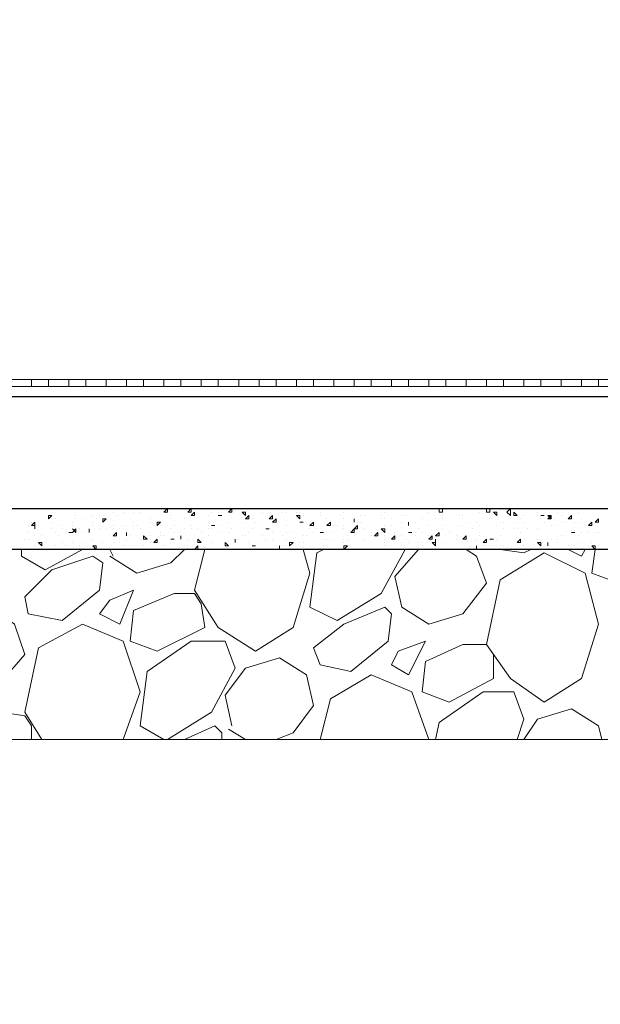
# Model space of a CAD drawing. Header units: metres. Extents: x 5.7 to 89.8, y 4 to 63.5.
# Tile 348 of 475: x 54.3 to 55.9, y 47 to 49.8. Entities that reach past the tile are written whole.
import ezdxf

# ---------------------------------------------------------------- set-up
doc = ezdxf.new("R2010")
doc.units = ezdxf.units.M
doc.header["$MEASUREMENT"] = 0
for name, color, linetype in [('PDF17_hatch-borshi', 7, 'Continuous'), ('PDF17_kaff', 7, 'Continuous'), ('PDF17_wall', 7, 'Continuous')]:
    doc.layers.add(name, color=color, linetype=linetype)

msp = doc.modelspace()

# ---------------------------------------------------------------- linework, layer by layer
at = {"layer": 'PDF17_hatch-borshi', "lineweight": 18}
for points in [[(54.5254, 48.355), (54.5254, 48.355)], [(54.5543, 48.355), (54.5543, 48.355)], [(54.5832, 48.355), (54.5832, 48.355)], [(54.6025, 48.355), (54.6025, 48.355)], [(54.747, 48.355), (54.747, 48.355)], [(54.7566, 48.355), (54.7566, 48.355)], [(54.8047, 48.355), (54.8047, 48.355)], [(54.824, 48.355), (54.824, 48.355)], [(54.8625, 48.355), (54.8625, 48.355)], [(54.9492, 48.355), (54.9492, 48.355)], [(55.007, 48.355), (55.007, 48.355)], [(55.0166, 48.355), (55.0166, 48.355)], [(55.0455, 48.355), (55.0455, 48.355)], [(55.0551, 48.355), (55.0551, 48.355)], [(55.0744, 48.3647), (55.0744, 48.3647)], [(55.1129, 48.355), (55.1129, 48.355)], [(55.1804, 48.355), (55.1804, 48.355)], [(55.2959, 48.355), (55.2959, 48.355)], [(55.4211, 48.355), (55.4211, 48.355)], [(55.4211, 48.355), (55.4211, 48.355)], [(55.4597, 48.3647), (55.4597, 48.355), (55.45, 48.355), (55.45, 48.3647)], [(55.45, 48.355), (55.45, 48.355)], [(55.5656, 48.355), (55.5656, 48.355)], [(55.5656, 48.355), (55.5656, 48.355)], [(55.5945, 48.3647), (55.5945, 48.355), (55.5849, 48.355), (55.5849, 48.3647)], [(55.7293, 48.355), (55.7293, 48.355)], [(55.7871, 48.355), (55.7871, 48.355)], [(55.8449, 48.355), (55.8449, 48.355)], [(54.2943, 48.3262), (54.2943, 48.3262)], [(54.3039, 48.3262), (54.3039, 48.3262)], [(54.3135, 48.3262), (54.3135, 48.3262)], [(54.3521, 48.3262), (54.3521, 48.3262)], [(54.3521, 48.3262), (54.3521, 48.3262)], [(54.3617, 48.3358), (54.3617, 48.3358)], [(54.4099, 48.3262), (54.4099, 48.3262)], [(54.4195, 48.3454), (54.4195, 48.3454)], [(54.4195, 48.3358), (54.4195, 48.3358)], [(54.4484, 48.3358), (54.4484, 48.3358)], [(54.4676, 48.3454), (54.4676, 48.3454)], [(54.4676, 48.3262), (54.4676, 48.3262)], [(54.4773, 48.3358), (54.4773, 48.3358)], [(54.4869, 48.3454), (54.4869, 48.3454)], [(54.5351, 48.3454), (54.5351, 48.3454)], [(54.5832, 48.3262), (54.5832, 48.3262)], [(54.6314, 48.3358), (54.6314, 48.3358)], [(54.6314, 48.3262), (54.6314, 48.3262)], [(54.6603, 48.3262), (54.6603, 48.3262)], [(54.6892, 48.3454), (54.6892, 48.3454)], [(54.6892, 48.3454), (54.6892, 48.3454)], [(54.6892, 48.3358), (54.6892, 48.3358)], [(54.7277, 48.3358), (54.7277, 48.3358)], [(54.7951, 48.3454), (54.7951, 48.3454)], [(54.7951, 48.3262), (54.7951, 48.3262)], [(54.8336, 48.3454), (54.8336, 48.3454)], [(54.8529, 48.3262), (54.8529, 48.3262)], [(54.8529, 48.3262), (54.8529, 48.3262)], [(54.9011, 48.3262), (54.9011, 48.3262)], [(54.9107, 48.3358), (54.9107, 48.3358)], [(54.9203, 48.3358), (54.9203, 48.3358)], [(54.9299, 48.3262), (54.9299, 48.3262)], [(54.9685, 48.3454), (54.9685, 48.3454)], [(54.9781, 48.3454), (54.9781, 48.3454)], [(54.9781, 48.3358), (54.9781, 48.3358)], [(55.0455, 48.3358), (55.0455, 48.3358)], [(55.0648, 48.3454), (55.0648, 48.3454)], [(55.0648, 48.3262), (55.0648, 48.3262)], [(55.0744, 48.3262), (55.0744, 48.3262)], [(55.1129, 48.3454), (55.1129, 48.3454)], [(55.1322, 48.3358), (55.1322, 48.3358)], [(55.1707, 48.3454), (55.1707, 48.3454)], [(55.1804, 48.3358), (55.1804, 48.3358)], [(55.2092, 48.3358), (55.2092, 48.3358)], [(55.2189, 48.3262), (55.2189, 48.3262)], [(55.2285, 48.3454), (55.2285, 48.3454)], [(55.2285, 48.3262), (55.2285, 48.3262)], [(55.2381, 48.3454), (55.2381, 48.3454)], [(55.2863, 48.3454), (55.2863, 48.3454)], [(55.2863, 48.3358), (55.2863, 48.3358)], [(55.2959, 48.3358), (55.2959, 48.3358)], [(55.3152, 48.3358), (55.3152, 48.3358)], [(55.3441, 48.3454), (55.3441, 48.3454)], [(55.3441, 48.3262), (55.3441, 48.3262)], [(55.3537, 48.3454), (55.3537, 48.3454)], [(55.3537, 48.3454), (55.3537, 48.3454)], [(55.3633, 48.3262), (55.3633, 48.3262)], [(55.3826, 48.3262), (55.3826, 48.3262)], [(55.4019, 48.3358), (55.4019, 48.3358)], [(55.4019, 48.3358), (55.4019, 48.3358)], [(55.4404, 48.3358), (55.4404, 48.3358)], [(55.4597, 48.3454), (55.4597, 48.3454)], [(55.4597, 48.3358), (55.4597, 48.3358)], [(55.5078, 48.3454), (55.5078, 48.3454)], [(55.5174, 48.3454), (55.5174, 48.3454)], [(55.5174, 48.3358), (55.5174, 48.3358)], [(55.5271, 48.3262), (55.5271, 48.3262)], [(55.556, 48.3262), (55.556, 48.3262)], [(55.5752, 48.3358), (55.5752, 48.3358)], [(55.5945, 48.3358), (55.5945, 48.3358)], [(55.6234, 48.3262), (55.6234, 48.3262)], [(55.633, 48.3262), (55.633, 48.3262)], [(55.6619, 48.3454), (55.6619, 48.3454)], [(55.6715, 48.3262), (55.6715, 48.3262)], [(55.6812, 48.3358), (55.6812, 48.3358)], [(55.6908, 48.3454), (55.6908, 48.3454)], [(55.6908, 48.3262), (55.6908, 48.3262)], [(55.7293, 48.3454), (55.7293, 48.3454)], [(55.739, 48.3454), (55.739, 48.3454)], [(55.739, 48.3358), (55.739, 48.3358)], [(55.7486, 48.3262), (55.7486, 48.3262)], [(55.7968, 48.3454), (55.7968, 48.3454)], [(55.7968, 48.3262), (55.7968, 48.3262)], [(55.8064, 48.3262), (55.8064, 48.3262)], [(55.8353, 48.3262), (55.8353, 48.3262)], [(55.8449, 48.3262), (55.8449, 48.3262)], [(55.8931, 48.3262), (55.8931, 48.3262)], [(55.9027, 48.3358), (55.9027, 48.3358)], [(54.2847, 48.3165), (54.2847, 48.3165)], [(54.2847, 48.2973), (54.2847, 48.2973)], [(54.3039, 48.3069), (54.3039, 48.3069)], [(54.3135, 48.3165), (54.3135, 48.3165)], [(54.3521, 48.3069), (54.3521, 48.3069)], [(54.3617, 48.2973), (54.3617, 48.2973)], [(54.3713, 48.3165), (54.3713, 48.3165)], [(54.381, 48.3069), (54.381, 48.3069)], [(54.381, 48.3069), (54.381, 48.3069)], [(54.381, 48.3069), (54.381, 48.3069)], [(54.3906, 48.2973), (54.3906, 48.2973)], [(54.4099, 48.2973), (54.4002, 48.2973), (54.4099, 48.2973), (54.4195, 48.3069), (54.4195, 48.2973), (54.4099, 48.3069)], [(54.4099, 48.3165), (54.4099, 48.3165)], [(54.4099, 48.3069), (54.4099, 48.3069)], [(54.4099, 48.2973), (54.4099, 48.2973)], [(54.4195, 48.2973), (54.4195, 48.2973)], [(54.4291, 48.3069), (54.4291, 48.3069)], [(54.4388, 48.2973), (54.4388, 48.2973)], [(54.458, 48.3069), (54.458, 48.3069)], [(54.458, 48.2973), (54.458, 48.2973)], [(54.4676, 48.3165), (54.4676, 48.3165)], [(54.4869, 48.3069), (54.4869, 48.3069)], [(54.5062, 48.3069), (54.5062, 48.3069)], [(54.5254, 48.3165), (54.5254, 48.3165)], [(54.5254, 48.3165), (54.5254, 48.3165)], [(54.5254, 48.3069), (54.5254, 48.3069)], [(54.5447, 48.3069), (54.5447, 48.3069)], [(54.5543, 48.3165), (54.5543, 48.3165)], [(54.564, 48.3165), (54.564, 48.3165)], [(54.5832, 48.3165), (54.5832, 48.3165)], [(54.5929, 48.3165), (54.5929, 48.3165)], [(54.6025, 48.3069), (54.6025, 48.3069)], [(54.6314, 48.2973), (54.6314, 48.2973)], [(54.641, 48.3165), (54.641, 48.3165)], [(54.6603, 48.2973), (54.6603, 48.2973)], [(54.6892, 48.3069), (54.6892, 48.3069)], [(54.6988, 48.3165), (54.6988, 48.3165)], [(54.6988, 48.2973), (54.6988, 48.2973)], [(54.7181, 48.2973), (54.7181, 48.2973)], [(54.7277, 48.3069), (54.7277, 48.3069)], [(54.747, 48.3165), (54.747, 48.3165)], [(54.747, 48.3069), (54.747, 48.3069)], [(54.7662, 48.3069), (54.7662, 48.3069)], [(54.7758, 48.2973), (54.7758, 48.2973)], [(54.7951, 48.3165), (54.7951, 48.3165)], [(54.7951, 48.3069), (54.7951, 48.3069)], [(54.8047, 48.3069), (54.8047, 48.3069)], [(54.8144, 48.3165), (54.8144, 48.3165)], [(54.8336, 48.3165), (54.8336, 48.3165)], [(54.8336, 48.2973), (54.8336, 48.2973)], [(54.8529, 48.2973), (54.8529, 48.2973)], [(54.8625, 48.3069), (54.8625, 48.3069)], [(54.9107, 48.2973), (54.9107, 48.2973)], [(54.9203, 48.3069), (54.9203, 48.3069)], [(54.9588, 48.3069), (54.9588, 48.3069)], [(54.9685, 48.3069), (54.9685, 48.3069)], [(54.9781, 48.2973), (54.9781, 48.2973)], [(55.0166, 48.3165), (55.0166, 48.3165)], [(55.0166, 48.2973), (55.0166, 48.2973)], [(55.0359, 48.2973), (55.0359, 48.2973)], [(55.0359, 48.2973), (55.0359, 48.2973)], [(55.0359, 48.2973), (55.0359, 48.2973)], [(55.084, 48.3069), (55.084, 48.3069)], [(55.0937, 48.2973), (55.0937, 48.2973)], [(55.1033, 48.3069), (55.1033, 48.3069)], [(55.1226, 48.2973), (55.1226, 48.2973)], [(55.1322, 48.2973), (55.1322, 48.2973)], [(55.1515, 48.3165), (55.1515, 48.3165)], [(55.1515, 48.2973), (55.1515, 48.2973)], [(55.1611, 48.3165), (55.1611, 48.3165)], [(55.1804, 48.3165), (55.1804, 48.3165)], [(55.1804, 48.3069), (55.1804, 48.3069)], [(55.2381, 48.3069), (55.2381, 48.3069)], [(55.2574, 48.2973), (55.2574, 48.2973)], [(55.2863, 48.2973), (55.2863, 48.2973)], [(55.2959, 48.3165), (55.2959, 48.3165)], [(55.3152, 48.3165), (55.3152, 48.3165)], [(55.3248, 48.2973), (55.3248, 48.2973)], [(55.373, 48.2973), (55.373, 48.2973)], [(55.3922, 48.3069), (55.3922, 48.3069)], [(55.4019, 48.2973), (55.4019, 48.2973)], [(55.4211, 48.3165), (55.4211, 48.3165)], [(55.4597, 48.3165), (55.4597, 48.3165)], [(55.4597, 48.3069), (55.4597, 48.3069)], [(55.4789, 48.2973), (55.4789, 48.2973)], [(55.5078, 48.3165), (55.5078, 48.3165)], [(55.5174, 48.3165), (55.5174, 48.3165)], [(55.5174, 48.3165), (55.5174, 48.3165)], [(55.5174, 48.3165), (55.5174, 48.3165)], [(55.5463, 48.3069), (55.5463, 48.3069)], [(55.5656, 48.3165), (55.5656, 48.3165)], [(55.5656, 48.2973), (55.5656, 48.2973)], [(55.6138, 48.3165), (55.6138, 48.3165)], [(55.633, 48.3069), (55.633, 48.3069)], [(55.6619, 48.3069), (55.6619, 48.3069)], [(55.6715, 48.3069), (55.6715, 48.3069)], [(55.6715, 48.3069), (55.6715, 48.3069)], [(55.6715, 48.3069), (55.6715, 48.3069)], [(55.6812, 48.2973), (55.6812, 48.2973)], [(55.7004, 48.3069), (55.7004, 48.3069)], [(55.7293, 48.3069), (55.7293, 48.3069)], [(55.7679, 48.3165), (55.7679, 48.3165)], [(55.7871, 48.3165), (55.7871, 48.3165)], [(55.8256, 48.2973), (55.8256, 48.2973)], [(55.8545, 48.2973), (55.8545, 48.2973)], [(55.8642, 48.3165), (55.8642, 48.3165)], [(55.8738, 48.2973), (55.8738, 48.2973)], [(55.8931, 48.2973), (55.8931, 48.2973)], [(55.9027, 48.2973), (55.9027, 48.2973)], [(54.275, 48.278), (54.275, 48.278)], [(54.2847, 48.278), (54.2847, 48.278)], [(54.3039, 48.2876), (54.3039, 48.2876)], [(54.3135, 48.278), (54.3135, 48.278)], [(54.3232, 48.2876), (54.3232, 48.2876)], [(54.3328, 48.2684), (54.3328, 48.2684)], [(54.3713, 48.2876), (54.3713, 48.2876)], [(54.381, 48.2684), (54.381, 48.2684)], [(54.4099, 48.2684), (54.4099, 48.2684)], [(54.4388, 48.2684), (54.4388, 48.2684)], [(54.4676, 48.278), (54.4676, 48.278)], [(54.4965, 48.2684), (54.4965, 48.2684)], [(54.4965, 48.2684), (54.4965, 48.2684)], [(54.5254, 48.2876), (54.5254, 48.2876)], [(54.5254, 48.2684), (54.5254, 48.2684)], [(54.5351, 48.2876), (54.5351, 48.2876)], [(54.5447, 48.2684), (54.5447, 48.2684)], [(54.564, 48.2876), (54.564, 48.2876)], [(54.564, 48.278), (54.564, 48.278)], [(54.5736, 48.2876), (54.5736, 48.2876)], [(54.6025, 48.278), (54.6025, 48.278)], [(54.6314, 48.2876), (54.6314, 48.2876)], [(54.6314, 48.2684), (54.6314, 48.2684)], [(54.6603, 48.2876), (54.6603, 48.2876)], [(54.6699, 48.2876), (54.6699, 48.2876)], [(54.6892, 48.278), (54.6892, 48.278)], [(54.6892, 48.2684), (54.6892, 48.2684)], [(54.7181, 48.278), (54.7181, 48.278)], [(54.7373, 48.278), (54.7373, 48.278)], [(54.7662, 48.2684), (54.7662, 48.2684)], [(54.7951, 48.2876), (54.7951, 48.2876)], [(54.8047, 48.2684), (54.8047, 48.2684)], [(54.8722, 48.2684), (54.8722, 48.2684)], [(54.8818, 48.278), (54.8818, 48.278)], [(54.8914, 48.2876), (54.8914, 48.2876)], [(54.9011, 48.2876), (54.9011, 48.2876)], [(54.9107, 48.2684), (54.9107, 48.2684)], [(54.9107, 48.2684), (54.9107, 48.2684)], [(54.9492, 48.2876), (54.9492, 48.2876)], [(54.9492, 48.2876), (54.9492, 48.2876)], [(54.9588, 48.278), (54.9588, 48.278)], [(54.9781, 48.278), (54.9781, 48.278)], [(55.007, 48.2876), (55.007, 48.2876)], [(55.0166, 48.278), (55.0166, 48.278)], [(55.0551, 48.2684), (55.0551, 48.2684)], [(55.0648, 48.2876), (55.0648, 48.2876)], [(55.0648, 48.2684), (55.0648, 48.2684)], [(55.0744, 48.2876), (55.0744, 48.2876)], [(55.1226, 48.278), (55.1226, 48.278)], [(55.1226, 48.278), (55.1226, 48.278)], [(55.1322, 48.278), (55.1322, 48.278)], [(55.1515, 48.278), (55.1515, 48.278)], [(55.1804, 48.278), (55.1804, 48.278)], [(55.1804, 48.2684), (55.1804, 48.2684)], [(55.19, 48.2876), (55.19, 48.2876)], [(55.19, 48.278), (55.19, 48.278)], [(55.2092, 48.2876), (55.2092, 48.2876)], [(55.2381, 48.278), (55.2381, 48.278)], [(55.2381, 48.278), (55.2381, 48.278)], [(55.2574, 48.2876), (55.2574, 48.2876)], [(55.267, 48.2876), (55.267, 48.2876)], [(55.2959, 48.2876), (55.2959, 48.2876)], [(55.2959, 48.278), (55.2959, 48.278)], [(55.2959, 48.2684), (55.2959, 48.2684)], [(55.3248, 48.2876), (55.3248, 48.2876)], [(55.3441, 48.2876), (55.3441, 48.2876)], [(55.3441, 48.2684), (55.3441, 48.2684)], [(55.3537, 48.278), (55.3537, 48.278)], [(55.3633, 48.2684), (55.3633, 48.2684)], [(55.3826, 48.2876), (55.3826, 48.2876)], [(55.3922, 48.2684), (55.3922, 48.2684)], [(55.4019, 48.2684), (55.4019, 48.2684)], [(55.4211, 48.2876), (55.4211, 48.2876)], [(55.4404, 48.278), (55.4404, 48.2587), (55.4308, 48.2684), (55.4404, 48.2684)], [(55.4308, 48.278), (55.4308, 48.278)], [(55.4404, 48.278), (55.4404, 48.278)], [(55.4597, 48.2684), (55.4597, 48.2684)], [(55.4597, 48.2684), (55.4597, 48.2684)], [(55.4982, 48.2876), (55.4982, 48.2876)], [(55.4982, 48.278), (55.4982, 48.278)], [(55.5078, 48.278), (55.5078, 48.278)], [(55.5174, 48.2684), (55.5174, 48.2684)], [(55.5271, 48.2876), (55.5271, 48.2876)], [(55.556, 48.278), (55.556, 48.278)], [(55.5656, 48.2876), (55.5656, 48.2876)], [(55.6041, 48.278), (55.6041, 48.278)], [(55.6138, 48.278), (55.6138, 48.278)], [(55.6234, 48.2876), (55.6234, 48.2876)], [(55.6715, 48.2684), (55.6715, 48.2684)], [(55.6715, 48.2684), (55.6715, 48.2684)], [(55.6715, 48.2684), (55.6715, 48.2684)], [(55.6715, 48.2684), (55.6715, 48.2684)], [(55.7293, 48.278), (55.7293, 48.278)], [(55.7293, 48.2684), (55.7293, 48.2684)], [(55.7293, 48.2684), (55.7293, 48.2684)], [(55.739, 48.278), (55.739, 48.278)], [(55.7679, 48.278), (55.7679, 48.278)], [(55.7871, 48.278), (55.7871, 48.278)], [(55.7871, 48.2684), (55.7871, 48.2684)], [(55.7968, 48.2876), (55.7968, 48.2876)], [(55.8064, 48.2876), (55.8064, 48.2876)], [(55.8449, 48.2876), (55.8449, 48.2876)], [(55.8449, 48.2684), (55.8449, 48.2684)], [(55.8834, 48.2684), (55.8834, 48.2684)], [(54.4388, 48.2491), (54.3328, 48.1913), (54.2654, 48.2298), (54.2654, 48.2491)], [(54.3039, 48.2587), (54.3039, 48.2587)], [(54.3617, 48.2587), (54.3617, 48.2587)], [(54.3906, 48.2587), (54.3906, 48.2587)], [(54.4291, 48.2587), (54.4291, 48.2587)], [(54.4773, 48.2587), (54.4773, 48.2587)], [(54.5158, 48.2298), (54.5929, 48.1817), (54.6892, 48.2106), (54.7277, 48.2491)], [(54.5254, 48.2298), (54.5158, 48.2491)], [(54.5543, 48.2587), (54.5543, 48.2587)], [(54.5736, 48.2587), (54.5736, 48.2587)], [(54.6121, 48.2587), (54.6121, 48.2587)], [(54.6699, 48.2587), (54.6699, 48.2587)], [(54.6699, 48.2491), (54.6699, 48.2491)], [(54.7277, 48.2587), (54.7277, 48.2587)], [(54.7373, 48.2587), (54.7373, 48.2587)], [(54.7566, 48.2491), (54.7662, 48.2587), (54.7662, 48.2491)], [(54.7855, 48.2491), (54.7566, 48.1335), (54.824, 48.0276), (54.9299, 47.9602), (55.0359, 48.0276), (55.084, 48.1817), (55.0648, 48.2491)], [(54.7855, 48.2491), (54.7855, 48.2491)], [(54.8529, 48.2587), (54.8529, 48.2587)], [(54.8529, 48.2587), (54.8529, 48.2587)], [(54.9203, 48.2587), (54.9203, 48.2587)], [(54.9877, 48.2587), (54.9877, 48.2587)], [(55.007, 48.2587), (55.007, 48.2587)], [(55.007, 48.2587), (55.007, 48.2587)], [(55.0744, 48.2491), (55.0744, 48.2491)], [(55.3537, 48.2491), (55.2863, 48.1239), (55.1611, 48.0468), (55.084, 48.0854), (55.1033, 48.2395), (55.1226, 48.2491)], [(55.1226, 48.2587), (55.1226, 48.2587)], [(55.2285, 48.2491), (55.2285, 48.2491)], [(55.2574, 48.2491), (55.2574, 48.2491)], [(55.2959, 48.2587), (55.2959, 48.2587)], [(55.3922, 48.2491), (55.3248, 48.1721), (55.3441, 48.0854), (55.4211, 48.0372), (55.5174, 48.0661), (55.5849, 48.1528), (55.556, 48.2298), (55.5271, 48.2491)], [(55.3441, 48.2587), (55.3441, 48.2587)], [(55.3537, 48.2491), (55.3537, 48.2491)], [(55.3922, 48.2491), (55.3922, 48.2491)], [(55.4019, 48.2587), (55.4019, 48.2587)], [(55.5752, 48.2587), (55.5752, 48.2587)], [(55.6041, 48.2587), (55.6041, 48.2587)], [(55.6041, 48.2491), (55.6041, 48.2491)], [(55.6234, 48.2587), (55.6234, 48.2587)], [(55.7101, 48.2491), (55.6908, 48.2395), (55.6234, 48.2491)], [(55.633, 48.2587), (55.633, 48.2587)], [(55.633, 48.2587), (55.633, 48.2587)], [(55.6908, 48.2587), (55.6908, 48.2587)], [(55.7486, 48.2587), (55.7486, 48.2587)], [(55.7582, 48.2587), (55.7582, 48.2587)], [(55.816, 48.2587), (55.816, 48.2587)], [(55.816, 48.2491), (55.8545, 48.2298), (55.8642, 48.2491)], [(55.8353, 48.2587), (55.8353, 48.2587)], [(55.8353, 48.2587), (55.8353, 48.2587)], [(55.8353, 48.2587), (55.8353, 48.2587)], [(55.8449, 48.2491), (55.8449, 48.2491)], [(55.8738, 48.2587), (55.8738, 48.2587)], [(55.8931, 48.2491), (55.8834, 48.1817), (55.9605, 48.1528), (56.0953, 48.2298), (56.0857, 48.2491)], [(55.8931, 48.2587), (55.8931, 48.2587)], [(55.9027, 48.2587), (55.9027, 48.2587)], [(54.0342, 47.8927), (54.015, 47.9794), (54.0824, 48.0565), (54.1787, 48.0854), (54.2461, 48.0372), (54.275, 47.9505), (54.2076, 47.8735), (54.1113, 47.8446), (54.0342, 47.8831)], [(54.5543, 47.7098), (54.6025, 47.8446), (54.5543, 47.9891), (54.4388, 48.0372), (54.3135, 47.9698), (54.275, 47.7868), (54.3232, 47.7098)], [(54.6699, 47.7098), (54.6025, 47.7483), (54.6217, 47.9024), (54.747, 47.9891), (54.8433, 47.9891), (54.8722, 47.912), (54.8047, 47.7868), (54.6795, 47.7098)], [(54.8625, 47.7483), (54.8433, 47.835), (54.9011, 47.912), (54.9974, 47.9409), (55.0744, 47.8927), (55.0937, 47.8061), (55.0359, 47.729), (54.9877, 47.7098)], [(55.4211, 47.7098), (55.373, 47.8446), (55.2574, 47.8927), (55.1418, 47.8253), (55.1129, 47.7098)], [(55.4404, 47.7098), (55.45, 47.7579), (55.5752, 47.8446), (55.6619, 47.8446), (55.6908, 47.7675), (55.6715, 47.7098)], [(55.9123, 47.7098), (55.9027, 47.7483), (55.8256, 47.7964), (55.7293, 47.7675), (55.6908, 47.7098)], [(54.2943, 47.7098), (54.2943, 47.7483), (54.275, 47.7772), (54.2076, 47.7868), (54.1017, 47.7386), (54.1017, 47.7098)], [(54.7277, 47.7098), (54.8144, 47.7483), (54.8336, 47.729), (54.8336, 47.7098)], [(54.8529, 47.7386), (54.9011, 47.7098)]]:
    msp.add_lwpolyline(points, dxfattribs=at)
for points in [[(54.6795, 48.3647), (54.6795, 48.355), (54.6699, 48.355)], [(54.747, 48.3647), (54.747, 48.355), (54.7373, 48.355)], [(54.7566, 48.355), (54.7566, 48.3454), (54.747, 48.3454)], [(54.8625, 48.355), (54.8529, 48.355), (54.8625, 48.3647)], [(54.9011, 48.355), (54.9011, 48.3454), (54.8914, 48.355)], [(55.6138, 48.355), (55.6138, 48.3454), (55.6041, 48.355)], [(55.6523, 48.3454), (55.6427, 48.355), (55.6523, 48.3647)], [(55.6619, 48.355), (55.6715, 48.3454), (55.6619, 48.3454)], [(54.3039, 48.3165), (54.2943, 48.3165), (54.3039, 48.3262)], [(54.3521, 48.3454), (54.3424, 48.3358), (54.3424, 48.3454)], [(54.5062, 48.3358), (54.4965, 48.3262), (54.4965, 48.3358)], [(54.6603, 48.3262), (54.6506, 48.3165), (54.6506, 48.3262)], [(54.8336, 48.3454), (54.824, 48.3454)], [(54.9107, 48.3454), (54.9107, 48.3358), (54.9011, 48.3358)], [(54.9781, 48.3358), (54.9685, 48.3358), (54.9781, 48.3454)], [(54.9877, 48.3358), (54.9877, 48.3262), (54.9781, 48.3262)], [(55.0551, 48.3454), (55.0551, 48.3358), (55.0455, 48.3454)], [(55.0648, 48.3262), (55.0551, 48.3262)], [(55.0937, 48.3165), (55.084, 48.3165), (55.0937, 48.3262)], [(55.1418, 48.3262), (55.1418, 48.3165), (55.1322, 48.3165)], [(55.2092, 48.3358), (55.2092, 48.3262)], [(55.3633, 48.3262), (55.3633, 48.3165)], [(55.739, 48.3454), (55.7486, 48.3454)], [(55.7679, 48.3358), (55.7582, 48.3358), (55.7679, 48.3454)], [(55.7679, 48.3454), (55.7679, 48.3358), (55.7582, 48.3454)], [(55.8256, 48.3454), (55.8256, 48.3358), (55.816, 48.3358)], [(55.8834, 48.3165), (55.8738, 48.3165), (55.8834, 48.3262)], [(55.9027, 48.3358), (55.9027, 48.3262), (55.8931, 48.3262)], [(54.3039, 48.3165), (54.3039, 48.3069)], [(54.458, 48.3069), (54.458, 48.2973)], [(54.5351, 48.2876), (54.5254, 48.2876), (54.5351, 48.2973)], [(54.5351, 48.2973), (54.5351, 48.2876)], [(54.564, 48.2973), (54.564, 48.2876)], [(54.8144, 48.3165), (54.8047, 48.3165)], [(54.9685, 48.3069), (54.9588, 48.3069)], [(55.1226, 48.2973), (55.1129, 48.2973)], [(55.2092, 48.2973), (55.1996, 48.2973), (55.2092, 48.3069)], [(55.2189, 48.3165), (55.2189, 48.3069), (55.2092, 48.3069)], [(55.2767, 48.2973), (55.2767, 48.2876), (55.267, 48.2876)], [(55.2959, 48.3069), (55.2959, 48.2973), (55.2863, 48.3069)], [(55.373, 48.2973), (55.3633, 48.2973)], [(55.45, 48.2973), (55.45, 48.2876), (55.4404, 48.2876)], [(55.8353, 48.2973), (55.8256, 48.2973)], [(54.3232, 48.2684), (54.3232, 48.2587), (54.3135, 48.2684)], [(54.6121, 48.2876), (54.6217, 48.278), (54.6121, 48.278)], [(54.6506, 48.2684), (54.641, 48.2684), (54.6506, 48.278)], [(54.6892, 48.278), (54.6988, 48.278)], [(54.7181, 48.2876), (54.7181, 48.278)], [(54.7662, 48.278), (54.7758, 48.2684), (54.7662, 48.2684)], [(54.8433, 48.2684), (54.8529, 48.2587), (54.8433, 48.2587)], [(54.8722, 48.278), (54.8722, 48.2684)], [(55.0359, 48.2684), (55.0263, 48.2587), (55.0263, 48.2684)], [(55.3248, 48.278), (55.3152, 48.278), (55.3248, 48.2876)], [(55.4308, 48.2876), (55.4308, 48.278), (55.4211, 48.278)], [(55.5271, 48.2876), (55.5271, 48.278), (55.5174, 48.278)], [(55.5849, 48.278), (55.5849, 48.2684), (55.5752, 48.2684)], [(55.6041, 48.278), (55.5945, 48.278)], [(55.6812, 48.278), (55.6812, 48.2684), (55.6715, 48.2684)], [(55.739, 48.2684), (55.739, 48.2587), (55.7293, 48.2684)], [(55.7582, 48.2684), (55.7582, 48.2587)], [(54.4773, 48.2587), (54.4773, 48.2491), (54.4676, 48.2587)], [(54.9203, 48.2587), (54.9299, 48.2587)], [(54.9974, 48.2587), (54.9974, 48.2491)], [(55.19, 48.2587), (55.1804, 48.2491), (55.1804, 48.2587)], [(55.556, 48.2587), (55.556, 48.2491)], [(55.5849, 47.9794), (55.6523, 47.8831), (55.7486, 47.8157), (55.8545, 47.8831), (55.9027, 48.0372), (55.8642, 48.1817), (55.7486, 48.2395), (55.6234, 48.1624)], [(55.8931, 48.2587), (55.8931, 48.2491), (55.8834, 48.2587)], [(54.275, 48.1143), (54.3521, 48.1913), (54.4676, 48.2298), (54.4965, 48.2106), (54.4869, 48.1335), (54.381, 48.0468), (54.2847, 48.0661)], [(54.5158, 48.1046), (54.4869, 48.0661), (54.5447, 48.0372), (54.5832, 48.1335)], [(54.7566, 48.1239), (54.6988, 48.1239), (54.5832, 48.0757), (54.5736, 47.9891), (54.6506, 47.9602), (54.7855, 48.0276), (54.7758, 48.095)], [(55.0937, 47.9698), (55.1804, 48.0372), (55.2959, 48.0854), (55.3152, 48.0661), (55.3056, 47.9891), (55.1996, 47.9024), (55.1129, 47.9216)], [(55.3345, 47.9602), (55.3152, 47.9216), (55.3633, 47.8927), (55.4115, 47.9891)], [(55.5849, 47.9794), (55.5174, 47.9794), (55.4115, 47.9313), (55.4019, 47.8446), (55.4789, 47.8157), (55.6041, 47.8831), (55.6041, 47.9505)]]:
    msp.add_lwpolyline(points, close=True, dxfattribs=at)
at = {"layer": 'PDF17_kaff', "lineweight": 20}
for points in [[(57.7711, 48.7307), (47.1287, 48.7307), (42.9198, 48.2587), (38.7399, 47.4304), (32.8552, 47.4304), (32.7974, 47.3823)], [(57.7711, 48.7114), (47.1287, 48.7114), (42.9295, 48.2395), (38.7399, 47.4208), (32.8649, 47.4208), (32.7974, 47.363)], [(54.2943, 48.7114), (54.2943, 48.7307)], [(54.3424, 48.7114), (54.3424, 48.7307)], [(54.4002, 48.7114), (54.4002, 48.7307)], [(54.4484, 48.7114), (54.4484, 48.7307)], [(54.5062, 48.7114), (54.5062, 48.7307)], [(54.564, 48.7114), (54.564, 48.7307)], [(54.6121, 48.7114), (54.6121, 48.7307)], [(54.6699, 48.7114), (54.6699, 48.7307)], [(54.7181, 48.7114), (54.7181, 48.7307)], [(54.7758, 48.7114), (54.7758, 48.7307)], [(54.824, 48.7114), (54.824, 48.7307)], [(54.8818, 48.7114), (54.8818, 48.7307)], [(54.9396, 48.7114), (54.9396, 48.7307)], [(54.9877, 48.7114), (54.9877, 48.7307)], [(55.0455, 48.7114), (55.0455, 48.7307)], [(55.0937, 48.7114), (55.0937, 48.7307)], [(55.1515, 48.7114), (55.1515, 48.7307)], [(55.2092, 48.7114), (55.2092, 48.7307)], [(55.2574, 48.7114), (55.2574, 48.7307)], [(55.3152, 48.7114), (55.3152, 48.7307)], [(55.3633, 48.7114), (55.3633, 48.7307)], [(55.4211, 48.7114), (55.4211, 48.7307)], [(55.4693, 48.7114), (55.4693, 48.7307)], [(55.5271, 48.7114), (55.5271, 48.7307)], [(55.5849, 48.7114), (55.5849, 48.7307)], [(55.633, 48.7114), (55.633, 48.7307)], [(55.6908, 48.7114), (55.6908, 48.7307)], [(55.739, 48.7114), (55.739, 48.7307)], [(55.7968, 48.7114), (55.7968, 48.7307)], [(55.8545, 48.7114), (55.8545, 48.7307)], [(55.9027, 48.7114), (55.9027, 48.7307)], [(58.7535, 48.2491), (58.7535, 47.7098), (47.1479, 47.7098), (43.0258, 47.2475)]]:
    msp.add_lwpolyline(points, dxfattribs=at)
at = {"layer": 'PDF17_kaff', "lineweight": 30}
msp.add_lwpolyline([(38.8169, 47.0741), (42.968, 47.8927), (47.1383, 48.3647), (58.5416, 48.3647), (58.7535, 48.3647), (58.7535, 48.2491), (47.1383, 48.2491), (42.9776, 47.7868), (38.7881, 46.9585), (32.7974, 46.9585)], dxfattribs=at)
at = {"layer": 'PDF17_wall', "lineweight": 25}
msp.add_lwpolyline([(32.8263, 47.3919), (38.7399, 47.3919), (42.9295, 48.2106), (47.1287, 48.6825), (57.8867, 48.6825), (57.8867, 49.7516), (58.2142, 49.7516), (58.2142, 48.6825), (58.5416, 48.6825), (58.5416, 48.3647)], dxfattribs=at)

doc.saveas('drawing.dxf')
